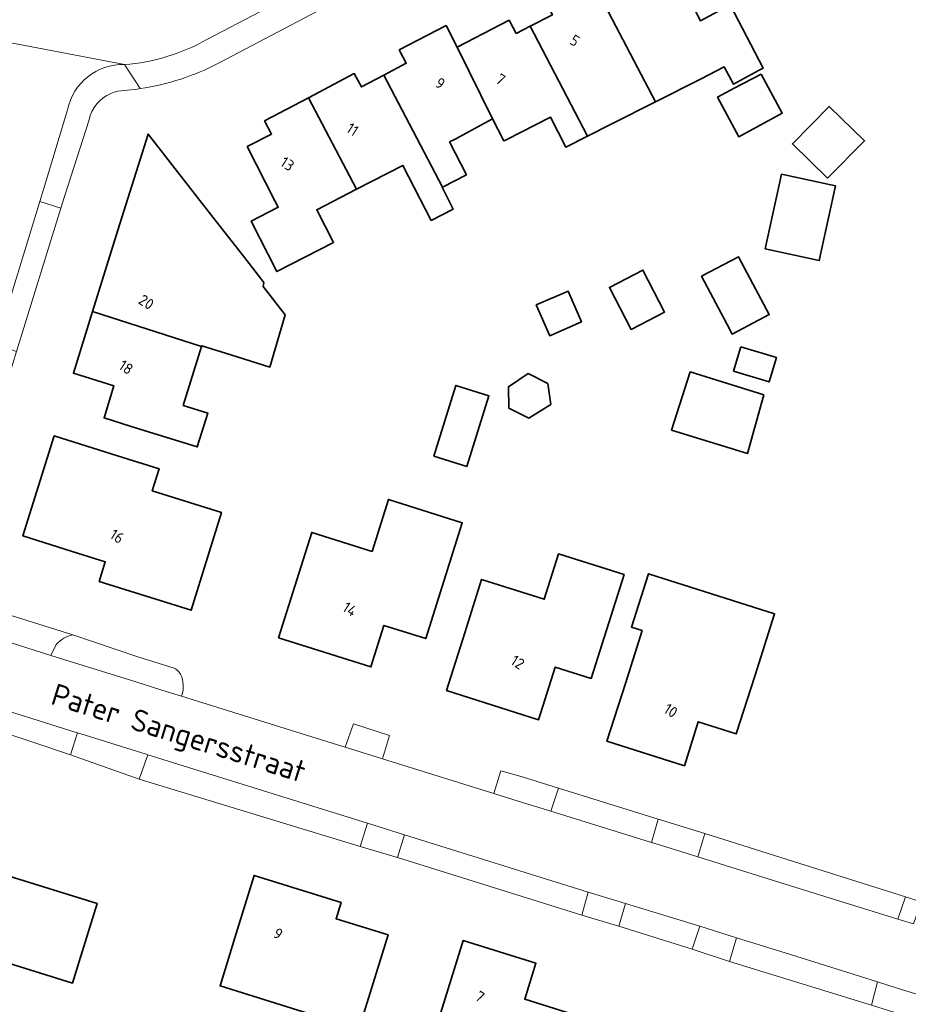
# Model space of a CAD drawing. Extents: x 184422 to 188298, y 343471 to 350189.
# Tile 358 of 513: x 186937 to 187010, y 348600 to 348681. Entities that reach past the tile are written whole.
import ezdxf
from ezdxf.enums import TextEntityAlignment as Align

# ---------------------------------------------------------------- set-up
doc = ezdxf.new("R2010")
doc.units = 0
for name, color, linetype, lineweight in [('B-WA-GR-BEPLANTING_CULTUUR_HEESTERS-GV', 252, 'Continuous', 18), ('B-WA-OG-TERREIN_CULTUURSCHEIDING-GV', 252, 'Continuous', 18), ('B-WA-OG-TERREIN_ERF-GV', 252, 'Continuous', 18), ('B-WA-OG-TOPOGRAFIE-T18', 252, 'Continuous', 18), ('B-WA-VH-ONVERHARD-GV', 252, 'Continuous', 18), ('B-WA-VH-VERHARDING_ASFALT-GV', 252, 'Continuous', 18), ('B-WA-VH-VERHARDING_BETONSTRAATSTEEN-GV', 252, 'Continuous', 18), ('B-WA-VH-VERHARDING_HALFVERHARDING-GV', 252, 'Continuous', 18), ('B-WA-VH-VERHARDING_OPEN-GV', 252, 'Continuous', 18), ('B-WA-VH-VERHARDING_STRAATBAKSTEEN-GV', 252, 'Continuous', 18), ('B-WA-VH-VERHARDING_TEGEL-GV', 252, 'Continuous', 18), ('B-WE-OG-BEBOUWING-GV', 250, 'Continuous', 35), ('B-WE-OG-BEBOUWING-T18', 10, 'Continuous', 18)]:
    doc.layers.add(name, color=color, linetype=linetype, lineweight=lineweight)
doc.styles.add('NLCS-ISO-M1000-T18', font='NLCS-ISO.ttf', dxfattribs={"height": 1.8})
doc.styles.add('NLCS-ISO-M500-T18', font='NLCS-ISO.ttf', dxfattribs={"height": 0.9})

msp = doc.modelspace()

# ---------------------------------------------------------------- linework, layer by layer
at = {"layer": 'B-WA-GR-BEPLANTING_CULTUUR_HEESTERS-GV', "flags": 128}
msp.add_lwpolyline([(186934.538, 348654.263), (186936.241, 348653.657), (186939.9, 348665.467), (186938.169, 348666.002)], close=True, dxfattribs=at)
msp.add_lwpolyline([(186934.538, 348654.263), (186936.241, 348653.657), (186939.9, 348665.467), (186938.169, 348666.002)], close=True, dxfattribs=at)
msp.add_lwpolyline([(186934.538, 348654.263), (186936.241, 348653.657), (186939.9, 348665.467), (186938.169, 348666.002)], close=True, dxfattribs=at)
at = {"layer": 'B-WA-OG-TERREIN_CULTUURSCHEIDING-GV', "flags": 128}
for points in [[(186992.941, 348613.974), (186992.358, 348612.053), (187000, 348609.683), (187008.835, 348606.943), (187009.467, 348608.765)], [(186992.941, 348613.974), (186992.358, 348612.053), (187000, 348609.683), (187008.835, 348606.943), (187009.467, 348608.765)], [(186992.941, 348613.974), (186992.358, 348612.053), (187000, 348609.683), (187008.835, 348606.943), (187009.467, 348608.765)], [(187007.16, 348601.776), (187000, 348604.014), (186995.557, 348605.402), (186994.974, 348603.453), (187006.662, 348599.839)], [(187007.16, 348601.776), (187000, 348604.014), (186995.557, 348605.402), (186994.974, 348603.453), (187006.662, 348599.839)], [(187007.16, 348601.776), (187000, 348604.014), (186995.557, 348605.402), (186994.974, 348603.453), (187006.662, 348599.839)]]:
    msp.add_lwpolyline(points, close=True, dxfattribs=at)
at = {"layer": 'B-WA-OG-TERREIN_ERF-GV', "flags": 128}
for points in [[(186978.924, 348691.048), (186976.145, 348689.624), (186952.94, 348677.419)], [(186978.924, 348691.048), (186976.145, 348689.624), (186952.94, 348677.419)], [(186978.924, 348691.048), (186976.145, 348689.624), (186952.94, 348677.419)], [(186992.065, 348681.888), (186992.579, 348680.889), (186995.028, 348682.198), (186997.76, 348676.994), (186997.421, 348676.812), (186995.3, 348675.674), (186994.535, 348677.086), (186992.589, 348676.085), (186988.88, 348674.219), (186985.289, 348672.412), (186983.281, 348671.379), (186981.505, 348670.466), (186980.224, 348672.957), (186976.584, 348671.084), (186976.397, 348670.988), (186975.458, 348672.797), (186972.369, 348671.137), (186971.919, 348670.905), (186973.309, 348668.204), (186971.332, 348667.187), (186971.304, 348667.173), (186972.225, 348665.382), (186970.407, 348664.447), (186968.075, 348668.981), (186964.253, 348667.015), (186960.983, 348665.333), (186962.371, 348662.635), (186957.701, 348660.234), (186955.566, 348664.385), (186957.812, 348665.539), (186957.538, 348666.073), (186955.251, 348670.52), (186957.252, 348671.549), (186956.677, 348672.636), (186960.31, 348674.552), (186964.067, 348676.534), (186964.663, 348675.431), (186966.507, 348676.41), (186968.351, 348677.39), (186967.774, 348678.483), (186971.636, 348680.492), (186972.556, 348678.72), (186976.827, 348680.922), (186977.406, 348679.839), (186978.545, 348680.426), (186980.392, 348681.379)], [(186992.065, 348681.888), (186992.579, 348680.889), (186995.028, 348682.198), (186997.76, 348676.994), (186997.421, 348676.812), (186995.3, 348675.674), (186994.535, 348677.086), (186992.589, 348676.085), (186988.88, 348674.219), (186985.289, 348672.412), (186983.281, 348671.379), (186981.505, 348670.466), (186980.224, 348672.957), (186976.584, 348671.084), (186976.397, 348670.988), (186975.458, 348672.797), (186972.369, 348671.137), (186971.919, 348670.905), (186973.309, 348668.204), (186971.332, 348667.187), (186971.304, 348667.173), (186972.225, 348665.382), (186970.407, 348664.447), (186968.075, 348668.981), (186964.253, 348667.015), (186960.983, 348665.333), (186962.371, 348662.635), (186957.701, 348660.234), (186955.566, 348664.385), (186957.812, 348665.539), (186957.538, 348666.073), (186955.251, 348670.52), (186957.252, 348671.549), (186956.677, 348672.636), (186960.31, 348674.552), (186964.067, 348676.534), (186964.663, 348675.431), (186966.507, 348676.41), (186968.351, 348677.39), (186967.774, 348678.483), (186971.636, 348680.492), (186972.556, 348678.72), (186976.827, 348680.922), (186977.406, 348679.839), (186978.545, 348680.426), (186980.392, 348681.379)], [(186992.065, 348681.888), (186992.579, 348680.889), (186995.028, 348682.198), (186997.76, 348676.994), (186997.421, 348676.812), (186995.3, 348675.674), (186994.535, 348677.086), (186992.589, 348676.085), (186988.88, 348674.219), (186985.289, 348672.412), (186983.281, 348671.379), (186981.505, 348670.466), (186980.224, 348672.957), (186976.584, 348671.084), (186976.397, 348670.988), (186975.458, 348672.797), (186972.369, 348671.137), (186971.919, 348670.905), (186973.309, 348668.204), (186971.332, 348667.187), (186971.304, 348667.173), (186972.225, 348665.382), (186970.407, 348664.447), (186968.075, 348668.981), (186964.253, 348667.015), (186960.983, 348665.333), (186962.371, 348662.635), (186957.701, 348660.234), (186955.566, 348664.385), (186957.812, 348665.539), (186957.538, 348666.073), (186955.251, 348670.52), (186957.252, 348671.549), (186956.677, 348672.636), (186960.31, 348674.552), (186964.067, 348676.534), (186964.663, 348675.431), (186966.507, 348676.41), (186968.351, 348677.39), (186967.774, 348678.483), (186971.636, 348680.492), (186972.556, 348678.72), (186976.827, 348680.922), (186977.406, 348679.839), (186978.545, 348680.426), (186980.392, 348681.379)], [(186946.419, 348675.294), (186946.172, 348675.258), (186945.926, 348675.227), (186944.585, 348675.084), (186944.298, 348675.009), (186944.145, 348674.953), (186944.021, 348674.907)], [(186946.419, 348675.294), (186946.172, 348675.258), (186945.926, 348675.227), (186944.585, 348675.084), (186944.298, 348675.009), (186944.145, 348674.953), (186944.021, 348674.907)], [(186946.419, 348675.294), (186946.172, 348675.258), (186945.926, 348675.227), (186944.585, 348675.084), (186944.298, 348675.009), (186944.145, 348674.953), (186944.021, 348674.907)], [(186942.219, 348672.729), (186940.194, 348666.416), (186939.9, 348665.467), (186936.241, 348653.657), (186935.351, 348650.698), (186935.599, 348650.624), (186932.163, 348639.628)], [(186942.219, 348672.729), (186940.194, 348666.416), (186939.9, 348665.467), (186936.241, 348653.657), (186935.351, 348650.698), (186935.599, 348650.624), (186932.163, 348639.628)], [(186942.219, 348672.729), (186940.194, 348666.416), (186939.9, 348665.467), (186936.241, 348653.657), (186935.351, 348650.698), (186935.599, 348650.624), (186932.163, 348639.628)], [(186934.812, 348632.237), (186940.882, 348630.333), (186946.164, 348628.545), (186949.241, 348627.593), (186949.343, 348627.529), (186949.44, 348627.456), (186949.53, 348627.375), (186949.612, 348627.286), (186949.687, 348627.191), (186949.753, 348627.09), (186949.81, 348626.984), (186949.858, 348626.873), (186949.896, 348626.759), (186949.924, 348626.642), (186949.942, 348626.523), (186949.95, 348626.403), (186949.974, 348626.215), (186949.98, 348626.026), (186949.97, 348625.837), (186949.943, 348625.651), (186949.839, 348625.29), (186962.699, 348621.281), (186963.323, 348621.086), (186963.994, 348623.02), (186966.981, 348622.063), (186966.407, 348620.122), (186975.558, 348617.277), (186976.145, 348619.154), (186977.813, 348618.668), (186980.897, 348617.709), (186989.099, 348615.172), (186992.941, 348613.974), (187009.467, 348608.765), (187010.772, 348608.354)], [(186934.812, 348632.237), (186940.882, 348630.333), (186946.164, 348628.545), (186949.241, 348627.593), (186949.343, 348627.529), (186949.44, 348627.456), (186949.53, 348627.375), (186949.612, 348627.286), (186949.687, 348627.191), (186949.753, 348627.09), (186949.81, 348626.984), (186949.858, 348626.873), (186949.896, 348626.759), (186949.924, 348626.642), (186949.942, 348626.523), (186949.95, 348626.403), (186949.974, 348626.215), (186949.98, 348626.026), (186949.97, 348625.837), (186949.943, 348625.651), (186949.839, 348625.29), (186962.699, 348621.281), (186963.323, 348621.086), (186963.994, 348623.02), (186966.981, 348622.063), (186966.407, 348620.122), (186975.558, 348617.277), (186976.145, 348619.154), (186977.813, 348618.668), (186980.897, 348617.709), (186989.099, 348615.172), (186992.941, 348613.974), (187009.467, 348608.765), (187010.772, 348608.354)], [(186934.812, 348632.237), (186940.882, 348630.333), (186946.164, 348628.545), (186949.241, 348627.593), (186949.343, 348627.529), (186949.44, 348627.456), (186949.53, 348627.375), (186949.612, 348627.286), (186949.687, 348627.191), (186949.753, 348627.09), (186949.81, 348626.984), (186949.858, 348626.873), (186949.896, 348626.759), (186949.924, 348626.642), (186949.942, 348626.523), (186949.95, 348626.403), (186949.974, 348626.215), (186949.98, 348626.026), (186949.97, 348625.837), (186949.943, 348625.651), (186949.839, 348625.29), (186962.699, 348621.281), (186963.323, 348621.086), (186963.994, 348623.02), (186966.981, 348622.063), (186966.407, 348620.122), (186975.558, 348617.277), (186976.145, 348619.154), (186977.813, 348618.668), (186980.897, 348617.709), (186989.099, 348615.172), (186992.941, 348613.974), (187009.467, 348608.765), (187010.772, 348608.354)], [(187011.194, 348598.413), (187008.147, 348599.384), (187006.662, 348599.839), (186994.974, 348603.453), (186991.904, 348604.448), (186985.852, 348606.345), (186982.823, 348607.258), (186967.618, 348611.994), (186964.557, 348612.91), (186946.358, 348618.455), (186940.68, 348620.454), (186931.194, 348623.628)], [(187011.194, 348598.413), (187008.147, 348599.384), (187006.662, 348599.839), (186994.974, 348603.453), (186991.904, 348604.448), (186985.852, 348606.345), (186982.823, 348607.258), (186967.618, 348611.994), (186964.557, 348612.91), (186946.358, 348618.455), (186940.68, 348620.454), (186931.194, 348623.628)], [(187011.194, 348598.413), (187008.147, 348599.384), (187006.662, 348599.839), (186994.974, 348603.453), (186991.904, 348604.448), (186985.852, 348606.345), (186982.823, 348607.258), (186967.618, 348611.994), (186964.557, 348612.91), (186946.358, 348618.455), (186940.68, 348620.454), (186931.194, 348623.628)]]:
    msp.add_lwpolyline(points, dxfattribs=at)
at = {"layer": 'B-WA-OG-TERREIN_ERF-GV'}
for points in [[(186952.94, 348677.419, -0.084471), (186946.419, 348675.294)], [(186952.94, 348677.419, -0.084471), (186946.419, 348675.294)], [(186952.94, 348677.419, -0.084471), (186946.419, 348675.294)], [(186944.021, 348674.907, 0.24477), (186942.219, 348672.729)], [(186944.021, 348674.907, 0.24477), (186942.219, 348672.729)], [(186944.021, 348674.907, 0.24477), (186942.219, 348672.729)]]:
    msp.add_lwpolyline(points, format="xyb", dxfattribs=at)
at = {"layer": 'B-WA-OG-TERREIN_ERF-GV', "flags": 128}
for points in [[(186951.487, 348654.06), (186949.98, 348649.219), (186952.001, 348648.59), (186951.134, 348645.8), (186945.698, 348647.491), (186943.454, 348648.189), (186944.273, 348650.824), (186940.929, 348651.871), (186942.511, 348656.959), (186944.599, 348663.657), (186947.101, 348671.551), (186952.43, 348664.712), (186954.938, 348661.494), (186956.631, 348659.339), (186956.574, 348659.012), (186958.375, 348656.681), (186957.108, 348652.369), (186953.897, 348653.379), (186951.51, 348654.135)], [(186951.487, 348654.06), (186949.98, 348649.219), (186952.001, 348648.59), (186951.134, 348645.8), (186945.698, 348647.491), (186943.454, 348648.189), (186944.273, 348650.824), (186940.929, 348651.871), (186942.511, 348656.959), (186944.599, 348663.657), (186947.101, 348671.551), (186952.43, 348664.712), (186954.938, 348661.494), (186956.631, 348659.339), (186956.574, 348659.012), (186958.375, 348656.681), (186957.108, 348652.369), (186953.897, 348653.379), (186951.51, 348654.135)], [(186951.487, 348654.06), (186949.98, 348649.219), (186952.001, 348648.59), (186951.134, 348645.8), (186945.698, 348647.491), (186943.454, 348648.189), (186944.273, 348650.824), (186940.929, 348651.871), (186942.511, 348656.959), (186944.599, 348663.657), (186947.101, 348671.551), (186952.43, 348664.712), (186954.938, 348661.494), (186956.631, 348659.339), (186956.574, 348659.012), (186958.375, 348656.681), (186957.108, 348652.369), (186953.897, 348653.379), (186951.51, 348654.135)], [(186998.245, 348656.698), (186995.207, 348655.086), (186994.783, 348655.885), (186992.679, 348659.85), (186995.717, 348661.462), (186996.22, 348660.515)], [(186998.245, 348656.698), (186995.207, 348655.086), (186994.783, 348655.885), (186992.679, 348659.85), (186995.717, 348661.462), (186996.22, 348660.515)], [(186998.245, 348656.698), (186995.207, 348655.086), (186994.783, 348655.885), (186992.679, 348659.85), (186995.717, 348661.462), (186996.22, 348660.515)], [(186987.844, 348660.357), (186989.631, 348656.898), (186986.872, 348655.472), (186985.085, 348658.931)], [(186987.844, 348660.357), (186989.631, 348656.898), (186986.872, 348655.472), (186985.085, 348658.931)], [(186987.844, 348660.357), (186989.631, 348656.898), (186986.872, 348655.472), (186985.085, 348658.931)], [(186982.782, 348656.093), (186980.166, 348654.955), (186979.06, 348657.496), (186981.676, 348658.634)], [(186982.782, 348656.093), (186980.166, 348654.955), (186979.06, 348657.496), (186981.676, 348658.634)], [(186982.782, 348656.093), (186980.166, 348654.955), (186979.06, 348657.496), (186981.676, 348658.634)], [(186952.116, 348637.14), (186950.635, 348632.365), (186943.047, 348634.719), (186943.554, 348636.353), (186940.817, 348637.209), (186936.773, 348638.474), (186939.349, 348646.708), (186944.121, 348645.215), (186947.995, 348644.003), (186947.428, 348642.192), (186953.13, 348640.409)], [(186952.116, 348637.14), (186950.635, 348632.365), (186943.047, 348634.719), (186943.554, 348636.353), (186940.817, 348637.209), (186936.773, 348638.474), (186939.349, 348646.708), (186944.121, 348645.215), (186947.995, 348644.003), (186947.428, 348642.192), (186953.13, 348640.409)], [(186952.116, 348637.14), (186950.635, 348632.365), (186943.047, 348634.719), (186943.554, 348636.353), (186940.817, 348637.209), (186936.773, 348638.474), (186939.349, 348646.708), (186944.121, 348645.215), (186947.995, 348644.003), (186947.428, 348642.192), (186953.13, 348640.409)], [(186966.517, 348631.112), (186965.443, 348627.701), (186957.83, 348630.098), (186959.332, 348634.867), (186960.56, 348638.765), (186965.534, 348637.198), (186966.882, 348641.48), (186972.965, 348639.564), (186969.961, 348630.027)], [(186966.517, 348631.112), (186965.443, 348627.701), (186957.83, 348630.098), (186959.332, 348634.867), (186960.56, 348638.765), (186965.534, 348637.198), (186966.882, 348641.48), (186972.965, 348639.564), (186969.961, 348630.027)], [(186966.517, 348631.112), (186965.443, 348627.701), (186957.83, 348630.098), (186959.332, 348634.867), (186960.56, 348638.765), (186965.534, 348637.198), (186966.882, 348641.48), (186972.965, 348639.564), (186969.961, 348630.027)], [(186974.562, 348634.896), (186979.714, 348633.267), (186980.895, 348637.002), (186986.295, 348635.293), (186983.591, 348626.745), (186980.625, 348627.684), (186979.251, 348623.34), (186971.666, 348625.74), (186973.174, 348630.507)], [(186974.562, 348634.896), (186979.714, 348633.267), (186980.895, 348637.002), (186986.295, 348635.293), (186983.591, 348626.745), (186980.625, 348627.684), (186979.251, 348623.34), (186971.666, 348625.74), (186973.174, 348630.507)], [(186974.562, 348634.896), (186979.714, 348633.267), (186980.895, 348637.002), (186986.295, 348635.293), (186983.591, 348626.745), (186980.625, 348627.684), (186979.251, 348623.34), (186971.666, 348625.74), (186973.174, 348630.507)], [(186992.402, 348623.178), (186991.261, 348619.552), (186984.885, 348621.577), (186986.398, 348626.342), (186987.775, 348630.679), (186986.908, 348630.955), (186988.306, 348635.358), (186998.687, 348632.061), (186997.055, 348626.943), (186995.536, 348622.179)], [(186992.402, 348623.178), (186991.261, 348619.552), (186984.885, 348621.577), (186986.398, 348626.342), (186987.775, 348630.679), (186986.908, 348630.955), (186988.306, 348635.358), (186998.687, 348632.061), (186997.055, 348626.943), (186995.536, 348622.179)], [(186992.402, 348623.178), (186991.261, 348619.552), (186984.885, 348621.577), (186986.398, 348626.342), (186987.775, 348630.679), (186986.908, 348630.955), (186988.306, 348635.358), (186998.687, 348632.061), (186997.055, 348626.943), (186995.536, 348622.179)], [(186934.808, 348613.584), (186934.002, 348610.993), (186935.285, 348610.593), (186942.889, 348608.223), (186941.401, 348603.45), (186940.847, 348601.674), (186931.6, 348604.556), (186930.964, 348602.516), (186923.218, 348604.931), (186923.807, 348606.817), (186923.623, 348606.874), (186925.945, 348614.337), (186926.613, 348614.129), (186926.751, 348614.572), (186928.159, 348619.095), (186935.785, 348616.722)], [(186934.808, 348613.584), (186934.002, 348610.993), (186935.285, 348610.593), (186942.889, 348608.223), (186941.401, 348603.45), (186940.847, 348601.674), (186931.6, 348604.556), (186930.964, 348602.516), (186923.218, 348604.931), (186923.807, 348606.817), (186923.623, 348606.874), (186925.945, 348614.337), (186926.613, 348614.129), (186926.751, 348614.572), (186928.159, 348619.095), (186935.785, 348616.722)], [(186934.808, 348613.584), (186934.002, 348610.993), (186935.285, 348610.593), (186942.889, 348608.223), (186941.401, 348603.45), (186940.847, 348601.674), (186931.6, 348604.556), (186930.964, 348602.516), (186923.218, 348604.931), (186923.807, 348606.817), (186923.623, 348606.874), (186925.945, 348614.337), (186926.613, 348614.129), (186926.751, 348614.572), (186928.159, 348619.095), (186935.785, 348616.722)], [(186953.011, 348601.443), (186954.342, 348605.749), (186955.819, 348610.526), (186962.984, 348608.311), (186962.57, 348606.962), (186966.854, 348605.63), (186965.369, 348600.855), (186964.446, 348597.887), (186959.864, 348599.312)], [(186953.011, 348601.443), (186954.342, 348605.749), (186955.819, 348610.526), (186962.984, 348608.311), (186962.57, 348606.962), (186966.854, 348605.63), (186965.369, 348600.855), (186964.446, 348597.887), (186959.864, 348599.312)], [(186953.011, 348601.443), (186954.342, 348605.749), (186955.819, 348610.526), (186962.984, 348608.311), (186962.57, 348606.962), (186966.854, 348605.63), (186965.369, 348600.855), (186964.446, 348597.887), (186959.864, 348599.312)], [(186973.025, 348605.168), (186979.03, 348603.306), (186978.112, 348600.345), (186983.539, 348598.649), (186982.048, 348593.877), (186981.419, 348591.865), (186977.436, 348593.11), (186977.035, 348591.827), (186969.608, 348594.148), (186971.544, 348600.392)], [(186973.025, 348605.168), (186979.03, 348603.306), (186978.112, 348600.345), (186983.539, 348598.649), (186982.048, 348593.877), (186981.419, 348591.865), (186977.436, 348593.11), (186977.035, 348591.827), (186969.608, 348594.148), (186971.544, 348600.392)], [(186973.025, 348605.168), (186979.03, 348603.306), (186978.112, 348600.345), (186983.539, 348598.649), (186982.048, 348593.877), (186981.419, 348591.865), (186977.436, 348593.11), (186977.035, 348591.827), (186969.608, 348594.148), (186971.544, 348600.392)]]:
    msp.add_lwpolyline(points, close=True, dxfattribs=at)
at = {"layer": 'B-WA-VH-ONVERHARD-GV', "flags": 128}
msp.add_lwpolyline([(186988.561, 348613.249), (186989.099, 348615.172), (186980.897, 348617.709), (186980.263, 348615.825)], close=True, dxfattribs=at)
msp.add_lwpolyline([(186988.561, 348613.249), (186989.099, 348615.172), (186980.897, 348617.709), (186980.263, 348615.825)], close=True, dxfattribs=at)
msp.add_lwpolyline([(186988.561, 348613.249), (186989.099, 348615.172), (186980.897, 348617.709), (186980.263, 348615.825)], close=True, dxfattribs=at)
at = {"layer": 'B-WA-VH-VERHARDING_ASFALT-GV', "flags": 128}
for points in [[(186887.944, 348693.919), (186904.98, 348688.644), (186933.879, 348679.418), (186945.141, 348677.277)], [(186887.944, 348693.919), (186904.98, 348688.644), (186933.879, 348679.418), (186945.141, 348677.277)], [(186887.944, 348693.919), (186904.98, 348688.644), (186933.879, 348679.418), (186945.141, 348677.277)], [(186951.913, 348679.331), (186977.972, 348692.949)], [(186951.913, 348679.331), (186977.972, 348692.949)], [(186951.913, 348679.331), (186977.972, 348692.949)], [(186945.141, 348677.277), (186933.879, 348679.418)], [(186945.141, 348677.277), (186933.879, 348679.418)], [(186945.141, 348677.277), (186933.879, 348679.418)], [(186929.959, 348639.615), (186933.575, 348651.233), (186934.538, 348654.263), (186938.169, 348666.002), (186938.478, 348667.002), (186940.453, 348673.545)], [(186929.959, 348639.615), (186933.575, 348651.233), (186934.538, 348654.263), (186938.169, 348666.002), (186938.478, 348667.002), (186940.453, 348673.545)], [(186929.959, 348639.615), (186933.575, 348651.233), (186934.538, 348654.263), (186938.169, 348666.002), (186938.478, 348667.002), (186940.453, 348673.545)], [(187010.142, 348606.537), (187008.835, 348606.943), (187000, 348609.683), (186992.358, 348612.053), (186989.298, 348613.02), (186988.561, 348613.249), (186980.263, 348615.825), (186977.205, 348616.765), (186975.558, 348617.277), (186966.407, 348620.122), (186963.323, 348621.086), (186962.699, 348621.281), (186949.839, 348625.29), (186948.666, 348625.656), (186945.545, 348626.626), (186939.081, 348628.648), (186935.027, 348629.916)], [(187010.142, 348606.537), (187008.835, 348606.943), (187000, 348609.683), (186992.358, 348612.053), (186989.298, 348613.02), (186988.561, 348613.249), (186980.263, 348615.825), (186977.205, 348616.765), (186975.558, 348617.277), (186966.407, 348620.122), (186963.323, 348621.086), (186962.699, 348621.281), (186949.839, 348625.29), (186948.666, 348625.656), (186945.545, 348626.626), (186939.081, 348628.648), (186935.027, 348629.916)], [(187010.142, 348606.537), (187008.835, 348606.943), (187000, 348609.683), (186992.358, 348612.053), (186989.298, 348613.02), (186988.561, 348613.249), (186980.263, 348615.825), (186977.205, 348616.765), (186975.558, 348617.277), (186966.407, 348620.122), (186963.323, 348621.086), (186962.699, 348621.281), (186949.839, 348625.29), (186948.666, 348625.656), (186945.545, 348626.626), (186939.081, 348628.648), (186935.027, 348629.916)], [(186932.951, 348624.874), (186941.168, 348622.307), (186941.262, 348622.277), (186942.245, 348621.97), (186945.332, 348621.001), (186946.939, 348620.502), (186947.05, 348620.468), (186965.162, 348614.841), (186968.194, 348613.885), (186983.348, 348609.158), (186986.419, 348608.212), (186992.529, 348606.36), (186995.557, 348605.402), (187000, 348604.014), (187007.16, 348601.776), (187008.719, 348601.289), (187011.796, 348600.324)], [(186932.951, 348624.874), (186941.168, 348622.307), (186941.262, 348622.277), (186942.245, 348621.97), (186945.332, 348621.001), (186946.939, 348620.502), (186947.05, 348620.468), (186965.162, 348614.841), (186968.194, 348613.885), (186983.348, 348609.158), (186986.419, 348608.212), (186992.529, 348606.36), (186995.557, 348605.402), (187000, 348604.014), (187007.16, 348601.776), (187008.719, 348601.289), (187011.796, 348600.324)], [(186932.951, 348624.874), (186941.168, 348622.307), (186941.262, 348622.277), (186942.245, 348621.97), (186945.332, 348621.001), (186946.939, 348620.502), (186947.05, 348620.468), (186965.162, 348614.841), (186968.194, 348613.885), (186983.348, 348609.158), (186986.419, 348608.212), (186992.529, 348606.36), (186995.557, 348605.402), (187000, 348604.014), (187007.16, 348601.776), (187008.719, 348601.289), (187011.796, 348600.324)]]:
    msp.add_lwpolyline(points, dxfattribs=at)
at = {"layer": 'B-WA-VH-VERHARDING_ASFALT-GV'}
for points in [[(186945.141, 348677.277, 0.110149), (186951.913, 348679.331)], [(186945.141, 348677.277, 0.110149), (186951.913, 348679.331)], [(186945.141, 348677.277, 0.110149), (186951.913, 348679.331)], [(186940.453, 348673.545, -0.365981), (186945.141, 348677.277)], [(186940.453, 348673.545, -0.365981), (186945.141, 348677.277)], [(186940.453, 348673.545, -0.365981), (186945.141, 348677.277)]]:
    msp.add_lwpolyline(points, format="xyb", dxfattribs=at)
at = {"layer": 'B-WA-VH-VERHARDING_BETONSTRAATSTEEN-GV', "flags": 128}
msp.add_lwpolyline([(187008.835, 348606.943), (187010.142, 348606.537), (187010.772, 348608.354), (187009.467, 348608.765)], close=True, dxfattribs=at)
msp.add_lwpolyline([(187008.835, 348606.943), (187010.142, 348606.537), (187010.772, 348608.354), (187009.467, 348608.765)], close=True, dxfattribs=at)
msp.add_lwpolyline([(187008.835, 348606.943), (187010.142, 348606.537), (187010.772, 348608.354), (187009.467, 348608.765)], close=True, dxfattribs=at)
at = {"layer": 'B-WA-VH-VERHARDING_HALFVERHARDING-GV', "flags": 128}
for points in [[(186935.027, 348629.916), (186939.081, 348628.648), (186939.525, 348629.55), (186939.665, 348629.693), (186939.815, 348629.824), (186939.975, 348629.943), (186940.144, 348630.049), (186940.32, 348630.141), (186940.502, 348630.22), (186940.69, 348630.284), (186940.882, 348630.333), (186934.812, 348632.237)], [(186935.027, 348629.916), (186939.081, 348628.648), (186939.525, 348629.55), (186939.665, 348629.693), (186939.815, 348629.824), (186939.975, 348629.943), (186940.144, 348630.049), (186940.32, 348630.141), (186940.502, 348630.22), (186940.69, 348630.284), (186940.882, 348630.333), (186934.812, 348632.237)], [(186935.027, 348629.916), (186939.081, 348628.648), (186939.525, 348629.55), (186939.665, 348629.693), (186939.815, 348629.824), (186939.975, 348629.943), (186940.144, 348630.049), (186940.32, 348630.141), (186940.502, 348630.22), (186940.69, 348630.284), (186940.882, 348630.333), (186934.812, 348632.237)], [(186931.194, 348623.628), (186940.68, 348620.454), (186941.262, 348622.277), (186941.168, 348622.307), (186932.951, 348624.874)], [(186931.194, 348623.628), (186940.68, 348620.454), (186941.262, 348622.277), (186941.168, 348622.307), (186932.951, 348624.874)], [(186931.194, 348623.628), (186940.68, 348620.454), (186941.262, 348622.277), (186941.168, 348622.307), (186932.951, 348624.874)]]:
    msp.add_lwpolyline(points, dxfattribs=at)
for points in [[(186965.162, 348614.841), (186947.05, 348620.468), (186946.358, 348618.455), (186964.557, 348612.91)], [(186965.162, 348614.841), (186947.05, 348620.468), (186946.358, 348618.455), (186964.557, 348612.91)], [(186965.162, 348614.841), (186947.05, 348620.468), (186946.358, 348618.455), (186964.557, 348612.91)], [(186983.348, 348609.158), (186968.194, 348613.885), (186967.618, 348611.994), (186982.823, 348607.258)], [(186983.348, 348609.158), (186968.194, 348613.885), (186967.618, 348611.994), (186982.823, 348607.258)], [(186983.348, 348609.158), (186968.194, 348613.885), (186967.618, 348611.994), (186982.823, 348607.258)], [(186992.529, 348606.36), (186986.419, 348608.212), (186985.852, 348606.345), (186991.904, 348604.448)], [(186992.529, 348606.36), (186986.419, 348608.212), (186985.852, 348606.345), (186991.904, 348604.448)], [(186992.529, 348606.36), (186986.419, 348608.212), (186985.852, 348606.345), (186991.904, 348604.448)]]:
    msp.add_lwpolyline(points, close=True, dxfattribs=at)
at = {"layer": 'B-WA-VH-VERHARDING_OPEN-GV', "flags": 128}
for points in [[(186946.358, 348618.455), (186947.05, 348620.468), (186946.939, 348620.502), (186945.332, 348621.001), (186942.245, 348621.97), (186941.262, 348622.277), (186940.68, 348620.454)], [(186946.358, 348618.455), (186947.05, 348620.468), (186946.939, 348620.502), (186945.332, 348621.001), (186942.245, 348621.97), (186941.262, 348622.277), (186940.68, 348620.454)], [(186946.358, 348618.455), (186947.05, 348620.468), (186946.939, 348620.502), (186945.332, 348621.001), (186942.245, 348621.97), (186941.262, 348622.277), (186940.68, 348620.454)], [(186976.145, 348619.154), (186975.558, 348617.277), (186977.205, 348616.765), (186980.263, 348615.825), (186980.897, 348617.709), (186977.813, 348618.668)], [(186976.145, 348619.154), (186975.558, 348617.277), (186977.205, 348616.765), (186980.263, 348615.825), (186980.897, 348617.709), (186977.813, 348618.668)], [(186976.145, 348619.154), (186975.558, 348617.277), (186977.205, 348616.765), (186980.263, 348615.825), (186980.897, 348617.709), (186977.813, 348618.668)], [(186967.618, 348611.994), (186968.194, 348613.885), (186965.162, 348614.841), (186964.557, 348612.91)], [(186967.618, 348611.994), (186968.194, 348613.885), (186965.162, 348614.841), (186964.557, 348612.91)], [(186967.618, 348611.994), (186968.194, 348613.885), (186965.162, 348614.841), (186964.557, 348612.91)], [(186989.099, 348615.172), (186988.561, 348613.249), (186989.298, 348613.02), (186992.358, 348612.053), (186992.941, 348613.974)], [(186989.099, 348615.172), (186988.561, 348613.249), (186989.298, 348613.02), (186992.358, 348612.053), (186992.941, 348613.974)], [(186989.099, 348615.172), (186988.561, 348613.249), (186989.298, 348613.02), (186992.358, 348612.053), (186992.941, 348613.974)], [(186982.823, 348607.258), (186985.852, 348606.345), (186986.419, 348608.212), (186983.348, 348609.158)], [(186982.823, 348607.258), (186985.852, 348606.345), (186986.419, 348608.212), (186983.348, 348609.158)], [(186982.823, 348607.258), (186985.852, 348606.345), (186986.419, 348608.212), (186983.348, 348609.158)], [(186994.974, 348603.453), (186995.557, 348605.402), (186992.529, 348606.36), (186991.904, 348604.448)], [(186994.974, 348603.453), (186995.557, 348605.402), (186992.529, 348606.36), (186991.904, 348604.448)], [(186994.974, 348603.453), (186995.557, 348605.402), (186992.529, 348606.36), (186991.904, 348604.448)], [(187011.194, 348598.413), (187011.796, 348600.324), (187008.719, 348601.289), (187007.16, 348601.776), (187006.662, 348599.839), (187008.147, 348599.384)], [(187011.194, 348598.413), (187011.796, 348600.324), (187008.719, 348601.289), (187007.16, 348601.776), (187006.662, 348599.839), (187008.147, 348599.384)], [(187011.194, 348598.413), (187011.796, 348600.324), (187008.719, 348601.289), (187007.16, 348601.776), (187006.662, 348599.839), (187008.147, 348599.384)]]:
    msp.add_lwpolyline(points, close=True, dxfattribs=at)
at = {"layer": 'B-WA-VH-VERHARDING_STRAATBAKSTEEN-GV', "flags": 128}
for points in [[(186977.972, 348692.949), (186951.913, 348679.331)], [(186977.972, 348692.949), (186951.913, 348679.331)], [(186977.972, 348692.949), (186951.913, 348679.331)], [(186952.94, 348677.419), (186976.145, 348689.624), (186978.924, 348691.048)], [(186952.94, 348677.419), (186976.145, 348689.624), (186978.924, 348691.048)], [(186952.94, 348677.419), (186976.145, 348689.624), (186978.924, 348691.048)], [(186944.021, 348674.907), (186944.145, 348674.953), (186944.298, 348675.009), (186944.585, 348675.084), (186945.926, 348675.227), (186946.172, 348675.258), (186946.419, 348675.294), (186945.141, 348677.277)], [(186944.021, 348674.907), (186944.145, 348674.953), (186944.298, 348675.009), (186944.585, 348675.084), (186945.926, 348675.227), (186946.172, 348675.258), (186946.419, 348675.294), (186945.141, 348677.277)], [(186944.021, 348674.907), (186944.145, 348674.953), (186944.298, 348675.009), (186944.585, 348675.084), (186945.926, 348675.227), (186946.172, 348675.258), (186946.419, 348675.294), (186945.141, 348677.277)], [(186945.141, 348677.277), (186946.419, 348675.294)], [(186945.141, 348677.277), (186946.419, 348675.294)], [(186945.141, 348677.277), (186946.419, 348675.294)], [(186940.453, 348673.545), (186938.478, 348667.002), (186938.169, 348666.002), (186939.9, 348665.467), (186940.194, 348666.416), (186942.219, 348672.729)], [(186940.453, 348673.545), (186938.478, 348667.002), (186938.169, 348666.002), (186939.9, 348665.467), (186940.194, 348666.416), (186942.219, 348672.729)], [(186940.453, 348673.545), (186938.478, 348667.002), (186938.169, 348666.002), (186939.9, 348665.467), (186940.194, 348666.416), (186942.219, 348672.729)]]:
    msp.add_lwpolyline(points, dxfattribs=at)
at = {"layer": 'B-WA-VH-VERHARDING_STRAATBAKSTEEN-GV'}
for points in [[(186951.913, 348679.331, -0.110149), (186945.141, 348677.277)], [(186951.913, 348679.331, -0.110149), (186945.141, 348677.277)], [(186951.913, 348679.331, -0.110149), (186945.141, 348677.277)], [(186945.141, 348677.277, 0.365981), (186940.453, 348673.545)], [(186945.141, 348677.277, 0.365981), (186940.453, 348673.545)], [(186945.141, 348677.277, 0.365981), (186940.453, 348673.545)], [(186946.419, 348675.294, 0.084471), (186952.94, 348677.419)], [(186946.419, 348675.294, 0.084471), (186952.94, 348677.419)], [(186946.419, 348675.294, 0.084471), (186952.94, 348677.419)], [(186942.219, 348672.729, -0.24477), (186944.021, 348674.907)], [(186942.219, 348672.729, -0.24477), (186944.021, 348674.907)], [(186942.219, 348672.729, -0.24477), (186944.021, 348674.907)]]:
    msp.add_lwpolyline(points, format="xyb", dxfattribs=at)
at = {"layer": 'B-WA-VH-VERHARDING_TEGEL-GV', "flags": 128}
for points in [[(186949.839, 348625.29), (186949.943, 348625.651), (186949.97, 348625.837), (186949.98, 348626.026), (186949.974, 348626.215), (186949.95, 348626.403), (186949.942, 348626.523), (186949.924, 348626.642), (186949.896, 348626.759), (186949.858, 348626.873), (186949.81, 348626.984), (186949.753, 348627.09), (186949.687, 348627.191), (186949.612, 348627.286), (186949.53, 348627.375), (186949.44, 348627.456), (186949.343, 348627.529), (186949.241, 348627.593), (186946.164, 348628.545), (186940.882, 348630.333), (186940.69, 348630.284), (186940.502, 348630.22), (186940.32, 348630.141), (186940.144, 348630.049), (186939.975, 348629.943), (186939.815, 348629.824), (186939.665, 348629.693), (186939.525, 348629.55), (186939.081, 348628.648), (186945.545, 348626.626), (186948.666, 348625.656)], [(186949.839, 348625.29), (186949.943, 348625.651), (186949.97, 348625.837), (186949.98, 348626.026), (186949.974, 348626.215), (186949.95, 348626.403), (186949.942, 348626.523), (186949.924, 348626.642), (186949.896, 348626.759), (186949.858, 348626.873), (186949.81, 348626.984), (186949.753, 348627.09), (186949.687, 348627.191), (186949.612, 348627.286), (186949.53, 348627.375), (186949.44, 348627.456), (186949.343, 348627.529), (186949.241, 348627.593), (186946.164, 348628.545), (186940.882, 348630.333), (186940.69, 348630.284), (186940.502, 348630.22), (186940.32, 348630.141), (186940.144, 348630.049), (186939.975, 348629.943), (186939.815, 348629.824), (186939.665, 348629.693), (186939.525, 348629.55), (186939.081, 348628.648), (186945.545, 348626.626), (186948.666, 348625.656)], [(186949.839, 348625.29), (186949.943, 348625.651), (186949.97, 348625.837), (186949.98, 348626.026), (186949.974, 348626.215), (186949.95, 348626.403), (186949.942, 348626.523), (186949.924, 348626.642), (186949.896, 348626.759), (186949.858, 348626.873), (186949.81, 348626.984), (186949.753, 348627.09), (186949.687, 348627.191), (186949.612, 348627.286), (186949.53, 348627.375), (186949.44, 348627.456), (186949.343, 348627.529), (186949.241, 348627.593), (186946.164, 348628.545), (186940.882, 348630.333), (186940.69, 348630.284), (186940.502, 348630.22), (186940.32, 348630.141), (186940.144, 348630.049), (186939.975, 348629.943), (186939.815, 348629.824), (186939.665, 348629.693), (186939.525, 348629.55), (186939.081, 348628.648), (186945.545, 348626.626), (186948.666, 348625.656)], [(186966.407, 348620.122), (186966.981, 348622.063), (186963.994, 348623.02), (186963.323, 348621.086)], [(186966.407, 348620.122), (186966.981, 348622.063), (186963.994, 348623.02), (186963.323, 348621.086)], [(186966.407, 348620.122), (186966.981, 348622.063), (186963.994, 348623.02), (186963.323, 348621.086)]]:
    msp.add_lwpolyline(points, close=True, dxfattribs=at)
at = {"layer": 'B-WE-OG-BEBOUWING-GV', "flags": 128}
for points in [[(186983.524, 348684.451), (186988.88, 348674.219), (186992.589, 348676.085), (186994.535, 348677.086), (186995.3, 348675.674), (186997.421, 348676.812), (186997.76, 348676.994), (186995.028, 348682.198), (186992.579, 348680.889), (186992.065, 348681.888), (186989.778, 348686.334), (186987.791, 348685.312), (186987.223, 348686.398)], [(186983.524, 348684.451), (186988.88, 348674.219), (186992.589, 348676.085), (186994.535, 348677.086), (186995.3, 348675.674), (186997.421, 348676.812), (186997.76, 348676.994), (186995.028, 348682.198), (186992.579, 348680.889), (186992.065, 348681.888), (186989.778, 348686.334), (186987.791, 348685.312), (186987.223, 348686.398)], [(186983.524, 348684.451), (186988.88, 348674.219), (186992.589, 348676.085), (186994.535, 348677.086), (186995.3, 348675.674), (186997.421, 348676.812), (186997.76, 348676.994), (186995.028, 348682.198), (186992.579, 348680.889), (186992.065, 348681.888), (186989.778, 348686.334), (186987.791, 348685.312), (186987.223, 348686.398)], [(186983.281, 348671.379), (186985.289, 348672.412), (186988.88, 348674.219), (186983.524, 348684.451), (186979.814, 348682.499), (186980.392, 348681.379), (186978.545, 348680.426)], [(186983.281, 348671.379), (186985.289, 348672.412), (186988.88, 348674.219), (186983.524, 348684.451), (186979.814, 348682.499), (186980.392, 348681.379), (186978.545, 348680.426)], [(186983.281, 348671.379), (186985.289, 348672.412), (186988.88, 348674.219), (186983.524, 348684.451), (186979.814, 348682.499), (186980.392, 348681.379), (186978.545, 348680.426)], [(186972.556, 348678.72), (186971.636, 348680.492), (186967.774, 348678.483), (186968.351, 348677.39), (186966.507, 348676.41), (186971.332, 348667.187), (186973.309, 348668.204), (186971.919, 348670.905), (186972.369, 348671.137), (186975.458, 348672.797)], [(186972.556, 348678.72), (186971.636, 348680.492), (186967.774, 348678.483), (186968.351, 348677.39), (186966.507, 348676.41), (186971.332, 348667.187), (186973.309, 348668.204), (186971.919, 348670.905), (186972.369, 348671.137), (186975.458, 348672.797)], [(186972.556, 348678.72), (186971.636, 348680.492), (186967.774, 348678.483), (186968.351, 348677.39), (186966.507, 348676.41), (186971.332, 348667.187), (186973.309, 348668.204), (186971.919, 348670.905), (186972.369, 348671.137), (186975.458, 348672.797)], [(186976.584, 348671.084), (186980.224, 348672.957), (186981.505, 348670.466), (186983.281, 348671.379), (186978.545, 348680.426), (186977.406, 348679.839), (186976.827, 348680.922), (186972.556, 348678.72), (186975.458, 348672.797), (186976.397, 348670.988)], [(186976.584, 348671.084), (186980.224, 348672.957), (186981.505, 348670.466), (186983.281, 348671.379), (186978.545, 348680.426), (186977.406, 348679.839), (186976.827, 348680.922), (186972.556, 348678.72), (186975.458, 348672.797), (186976.397, 348670.988)], [(186976.584, 348671.084), (186980.224, 348672.957), (186981.505, 348670.466), (186983.281, 348671.379), (186978.545, 348680.426), (186977.406, 348679.839), (186976.827, 348680.922), (186972.556, 348678.72), (186975.458, 348672.797), (186976.397, 348670.988)], [(186964.253, 348667.015), (186968.075, 348668.981), (186970.407, 348664.447), (186972.225, 348665.382), (186971.304, 348667.173), (186971.332, 348667.187), (186966.507, 348676.41), (186964.663, 348675.431), (186964.067, 348676.534), (186960.31, 348674.552)], [(186964.253, 348667.015), (186968.075, 348668.981), (186970.407, 348664.447), (186972.225, 348665.382), (186971.304, 348667.173), (186971.332, 348667.187), (186966.507, 348676.41), (186964.663, 348675.431), (186964.067, 348676.534), (186960.31, 348674.552)], [(186964.253, 348667.015), (186968.075, 348668.981), (186970.407, 348664.447), (186972.225, 348665.382), (186971.304, 348667.173), (186971.332, 348667.187), (186966.507, 348676.41), (186964.663, 348675.431), (186964.067, 348676.534), (186960.31, 348674.552)], [(186997.591, 348676.494), (186995.426, 348675.37), (186993.99, 348674.6), (186995.734, 348671.34), (186999.319, 348673.264)], [(186997.591, 348676.494), (186995.426, 348675.37), (186993.99, 348674.6), (186995.734, 348671.34), (186999.319, 348673.264)], [(186997.591, 348676.494), (186995.426, 348675.37), (186993.99, 348674.6), (186995.734, 348671.34), (186999.319, 348673.264)], [(186964.253, 348667.015), (186960.31, 348674.552), (186956.677, 348672.636), (186957.252, 348671.549), (186955.251, 348670.52), (186957.538, 348666.073), (186957.812, 348665.539), (186955.566, 348664.385), (186957.701, 348660.234), (186962.371, 348662.635), (186960.983, 348665.333)], [(186964.253, 348667.015), (186960.31, 348674.552), (186956.677, 348672.636), (186957.252, 348671.549), (186955.251, 348670.52), (186957.538, 348666.073), (186957.812, 348665.539), (186955.566, 348664.385), (186957.701, 348660.234), (186962.371, 348662.635), (186960.983, 348665.333)], [(186964.253, 348667.015), (186960.31, 348674.552), (186956.677, 348672.636), (186957.252, 348671.549), (186955.251, 348670.52), (186957.538, 348666.073), (186957.812, 348665.539), (186955.566, 348664.385), (186957.701, 348660.234), (186962.371, 348662.635), (186960.983, 348665.333)], [(187003.045, 348667.938), (187006.103, 348670.999), (187003.174, 348673.834), (187000.158, 348670.75)], [(187003.045, 348667.938), (187006.103, 348670.999), (187003.174, 348673.834), (187000.158, 348670.75)], [(187003.045, 348667.938), (187006.103, 348670.999), (187003.174, 348673.834), (187000.158, 348670.75)], [(186942.511, 348656.959), (186951.487, 348654.06), (186951.51, 348654.135), (186953.897, 348653.379), (186957.108, 348652.369), (186958.375, 348656.681), (186956.574, 348659.012), (186956.631, 348659.339), (186954.938, 348661.494), (186952.43, 348664.712), (186947.101, 348671.551), (186944.599, 348663.657)], [(186942.511, 348656.959), (186951.487, 348654.06), (186951.51, 348654.135), (186953.897, 348653.379), (186957.108, 348652.369), (186958.375, 348656.681), (186956.574, 348659.012), (186956.631, 348659.339), (186954.938, 348661.494), (186952.43, 348664.712), (186947.101, 348671.551), (186944.599, 348663.657)], [(186942.511, 348656.959), (186951.487, 348654.06), (186951.51, 348654.135), (186953.897, 348653.379), (186957.108, 348652.369), (186958.375, 348656.681), (186956.574, 348659.012), (186956.631, 348659.339), (186954.938, 348661.494), (186952.43, 348664.712), (186947.101, 348671.551), (186944.599, 348663.657)], [(186997.927, 348662.106), (187002.372, 348661.137), (187003.711, 348667.284), (186999.266, 348668.253)], [(186997.927, 348662.106), (187002.372, 348661.137), (187003.711, 348667.284), (186999.266, 348668.253)], [(186997.927, 348662.106), (187002.372, 348661.137), (187003.711, 348667.284), (186999.266, 348668.253)], [(186994.783, 348655.885), (186995.207, 348655.086), (186998.245, 348656.698), (186996.22, 348660.515), (186995.717, 348661.462), (186992.679, 348659.85)], [(186994.783, 348655.885), (186995.207, 348655.086), (186998.245, 348656.698), (186996.22, 348660.515), (186995.717, 348661.462), (186992.679, 348659.85)], [(186994.783, 348655.885), (186995.207, 348655.086), (186998.245, 348656.698), (186996.22, 348660.515), (186995.717, 348661.462), (186992.679, 348659.85)], [(186986.872, 348655.472), (186989.631, 348656.898), (186987.844, 348660.357), (186985.085, 348658.931)], [(186986.872, 348655.472), (186989.631, 348656.898), (186987.844, 348660.357), (186985.085, 348658.931)], [(186986.872, 348655.472), (186989.631, 348656.898), (186987.844, 348660.357), (186985.085, 348658.931)], [(186979.06, 348657.496), (186980.166, 348654.955), (186982.782, 348656.093), (186981.676, 348658.634)], [(186979.06, 348657.496), (186980.166, 348654.955), (186982.782, 348656.093), (186981.676, 348658.634)], [(186979.06, 348657.496), (186980.166, 348654.955), (186982.782, 348656.093), (186981.676, 348658.634)], [(186951.487, 348654.06), (186942.511, 348656.959), (186940.929, 348651.871), (186944.273, 348650.824), (186943.454, 348648.189), (186945.698, 348647.491), (186951.134, 348645.8), (186952.001, 348648.59), (186949.98, 348649.219)], [(186951.487, 348654.06), (186942.511, 348656.959), (186940.929, 348651.871), (186944.273, 348650.824), (186943.454, 348648.189), (186945.698, 348647.491), (186951.134, 348645.8), (186952.001, 348648.59), (186949.98, 348649.219)], [(186951.487, 348654.06), (186942.511, 348656.959), (186940.929, 348651.871), (186944.273, 348650.824), (186943.454, 348648.189), (186945.698, 348647.491), (186951.134, 348645.8), (186952.001, 348648.59), (186949.98, 348649.219)], [(186995.912, 348654.036), (186995.312, 348652.041), (186998.242, 348651.161), (186998.841, 348653.156)], [(186995.912, 348654.036), (186995.312, 348652.041), (186998.242, 348651.161), (186998.841, 348653.156)], [(186995.912, 348654.036), (186995.312, 348652.041), (186998.242, 348651.161), (186998.841, 348653.156)], [(186978.39, 348651.858), (186976.777, 348650.76), (186976.809, 348648.981), (186978.448, 348648.173), (186980.249, 348649.301), (186980.008, 348651.016)], [(186978.39, 348651.858), (186976.777, 348650.76), (186976.809, 348648.981), (186978.448, 348648.173), (186980.249, 348649.301), (186980.008, 348651.016)], [(186978.39, 348651.858), (186976.777, 348650.76), (186976.809, 348648.981), (186978.448, 348648.173), (186980.249, 348649.301), (186980.008, 348651.016)], [(186997.808, 348650.102), (186991.751, 348651.98), (186990.203, 348647.191), (186996.449, 348645.258)], [(186997.808, 348650.102), (186991.751, 348651.98), (186990.203, 348647.191), (186996.449, 348645.258)], [(186997.808, 348650.102), (186991.751, 348651.98), (186990.203, 348647.191), (186996.449, 348645.258)], [(186970.616, 348645.048), (186973.335, 348644.195), (186975.161, 348650.012), (186972.441, 348650.866)], [(186970.616, 348645.048), (186973.335, 348644.195), (186975.161, 348650.012), (186972.441, 348650.866)], [(186970.616, 348645.048), (186973.335, 348644.195), (186975.161, 348650.012), (186972.441, 348650.866)], [(186943.047, 348634.719), (186950.635, 348632.365), (186952.116, 348637.14), (186953.13, 348640.409), (186947.428, 348642.192), (186947.995, 348644.003), (186944.121, 348645.215), (186939.349, 348646.708), (186936.773, 348638.474), (186940.817, 348637.209), (186943.554, 348636.353)], [(186943.047, 348634.719), (186950.635, 348632.365), (186952.116, 348637.14), (186953.13, 348640.409), (186947.428, 348642.192), (186947.995, 348644.003), (186944.121, 348645.215), (186939.349, 348646.708), (186936.773, 348638.474), (186940.817, 348637.209), (186943.554, 348636.353)], [(186943.047, 348634.719), (186950.635, 348632.365), (186952.116, 348637.14), (186953.13, 348640.409), (186947.428, 348642.192), (186947.995, 348644.003), (186944.121, 348645.215), (186939.349, 348646.708), (186936.773, 348638.474), (186940.817, 348637.209), (186943.554, 348636.353)], [(186957.83, 348630.098), (186965.443, 348627.701), (186966.517, 348631.112), (186969.961, 348630.027), (186972.965, 348639.564), (186966.882, 348641.48), (186965.534, 348637.198), (186960.56, 348638.765), (186959.332, 348634.867)], [(186957.83, 348630.098), (186965.443, 348627.701), (186966.517, 348631.112), (186969.961, 348630.027), (186972.965, 348639.564), (186966.882, 348641.48), (186965.534, 348637.198), (186960.56, 348638.765), (186959.332, 348634.867)], [(186957.83, 348630.098), (186965.443, 348627.701), (186966.517, 348631.112), (186969.961, 348630.027), (186972.965, 348639.564), (186966.882, 348641.48), (186965.534, 348637.198), (186960.56, 348638.765), (186959.332, 348634.867)], [(186973.174, 348630.507), (186971.666, 348625.74), (186979.251, 348623.34), (186980.625, 348627.684), (186983.591, 348626.745), (186986.295, 348635.293), (186980.895, 348637.002), (186979.714, 348633.267), (186974.562, 348634.896)], [(186973.174, 348630.507), (186971.666, 348625.74), (186979.251, 348623.34), (186980.625, 348627.684), (186983.591, 348626.745), (186986.295, 348635.293), (186980.895, 348637.002), (186979.714, 348633.267), (186974.562, 348634.896)], [(186973.174, 348630.507), (186971.666, 348625.74), (186979.251, 348623.34), (186980.625, 348627.684), (186983.591, 348626.745), (186986.295, 348635.293), (186980.895, 348637.002), (186979.714, 348633.267), (186974.562, 348634.896)], [(186991.261, 348619.552), (186992.402, 348623.178), (186995.536, 348622.179), (186997.055, 348626.943), (186998.687, 348632.061), (186988.306, 348635.358), (186986.908, 348630.955), (186987.775, 348630.679), (186986.398, 348626.342), (186984.885, 348621.577)], [(186991.261, 348619.552), (186992.402, 348623.178), (186995.536, 348622.179), (186997.055, 348626.943), (186998.687, 348632.061), (186988.306, 348635.358), (186986.908, 348630.955), (186987.775, 348630.679), (186986.398, 348626.342), (186984.885, 348621.577)], [(186991.261, 348619.552), (186992.402, 348623.178), (186995.536, 348622.179), (186997.055, 348626.943), (186998.687, 348632.061), (186988.306, 348635.358), (186986.908, 348630.955), (186987.775, 348630.679), (186986.398, 348626.342), (186984.885, 348621.577)], [(186935.285, 348610.593), (186934.002, 348610.993), (186934.808, 348613.584), (186935.785, 348616.722), (186928.159, 348619.095), (186926.751, 348614.572), (186926.613, 348614.129), (186925.945, 348614.337), (186923.623, 348606.874), (186923.807, 348606.817), (186923.218, 348604.931), (186930.964, 348602.516), (186931.6, 348604.556), (186940.847, 348601.674), (186941.401, 348603.45), (186942.889, 348608.223)], [(186935.285, 348610.593), (186934.002, 348610.993), (186934.808, 348613.584), (186935.785, 348616.722), (186928.159, 348619.095), (186926.751, 348614.572), (186926.613, 348614.129), (186925.945, 348614.337), (186923.623, 348606.874), (186923.807, 348606.817), (186923.218, 348604.931), (186930.964, 348602.516), (186931.6, 348604.556), (186940.847, 348601.674), (186941.401, 348603.45), (186942.889, 348608.223)], [(186935.285, 348610.593), (186934.002, 348610.993), (186934.808, 348613.584), (186935.785, 348616.722), (186928.159, 348619.095), (186926.751, 348614.572), (186926.613, 348614.129), (186925.945, 348614.337), (186923.623, 348606.874), (186923.807, 348606.817), (186923.218, 348604.931), (186930.964, 348602.516), (186931.6, 348604.556), (186940.847, 348601.674), (186941.401, 348603.45), (186942.889, 348608.223)], [(186959.864, 348599.312), (186964.446, 348597.887), (186965.369, 348600.855), (186966.854, 348605.63), (186962.57, 348606.962), (186962.984, 348608.311), (186955.819, 348610.526), (186954.342, 348605.749), (186953.011, 348601.443)], [(186959.864, 348599.312), (186964.446, 348597.887), (186965.369, 348600.855), (186966.854, 348605.63), (186962.57, 348606.962), (186962.984, 348608.311), (186955.819, 348610.526), (186954.342, 348605.749), (186953.011, 348601.443)], [(186959.864, 348599.312), (186964.446, 348597.887), (186965.369, 348600.855), (186966.854, 348605.63), (186962.57, 348606.962), (186962.984, 348608.311), (186955.819, 348610.526), (186954.342, 348605.749), (186953.011, 348601.443)], [(186971.544, 348600.392), (186969.608, 348594.148), (186977.035, 348591.827), (186977.436, 348593.11), (186981.419, 348591.865), (186982.048, 348593.877), (186983.539, 348598.649), (186978.112, 348600.345), (186979.03, 348603.306), (186973.025, 348605.168)], [(186971.544, 348600.392), (186969.608, 348594.148), (186977.035, 348591.827), (186977.436, 348593.11), (186981.419, 348591.865), (186982.048, 348593.877), (186983.539, 348598.649), (186978.112, 348600.345), (186979.03, 348603.306), (186973.025, 348605.168)], [(186971.544, 348600.392), (186969.608, 348594.148), (186977.035, 348591.827), (186977.436, 348593.11), (186981.419, 348591.865), (186982.048, 348593.877), (186983.539, 348598.649), (186978.112, 348600.345), (186979.03, 348603.306), (186973.025, 348605.168)]]:
    msp.add_lwpolyline(points, close=True, dxfattribs=at)

# ---------------------------------------------------------------- texts
at = {"layer": 'B-WA-OG-TOPOGRAFIE-T18', "style": 'NLCS-ISO-M1000-T18'}
msp.add_text('Pater Sangersstraat', height=1.8, rotation=342.6, dxfattribs=at).set_placement((186949.529, 348622.005), align=Align.MIDDLE)
msp.add_text('Pater Sangersstraat', height=1.8, rotation=342.6, dxfattribs=at).set_placement((186949.529, 348622.005), align=Align.MIDDLE)
msp.add_text('Pater Sangersstraat', height=1.8, rotation=342.6, dxfattribs=at).set_placement((186949.529, 348622.005), align=Align.MIDDLE)
at = {"layer": 'B-WE-OG-BEBOUWING-T18', "style": 'NLCS-ISO-M500-T18'}
for s, p in [('5', (186982.235, 348679.253)), ('5', (186982.235, 348679.253)), ('5', (186982.235, 348679.253)), ('7', (186976.122, 348676.058)), ('7', (186976.122, 348676.058)), ('7', (186976.122, 348676.058)), ('9', (186971.149, 348675.73)), ('9', (186971.149, 348675.73)), ('9', (186971.149, 348675.73)), ('11', (186963.925, 348671.936)), ('11', (186963.925, 348671.936)), ('11', (186963.925, 348671.936)), ('13', (186958.556, 348669.105)), ('13', (186958.556, 348669.105)), ('13', (186958.556, 348669.105)), ('20', (186946.938, 348657.726)), ('20', (186946.938, 348657.726)), ('20', (186946.938, 348657.726)), ('18', (186945.27, 348652.361)), ('18', (186945.27, 348652.361)), ('18', (186945.27, 348652.361)), ('16', (186944.523, 348638.449)), ('16', (186944.523, 348638.449)), ('16', (186944.523, 348638.449)), ('14', (186963.699, 348632.444)), ('14', (186963.699, 348632.444)), ('14', (186963.699, 348632.444)), ('12', (186977.526, 348628.081)), ('12', (186977.526, 348628.081)), ('12', (186977.526, 348628.081)), ('10', (186990.144, 348624.104)), ('10', (186990.144, 348624.104)), ('10', (186990.144, 348624.104)), ('9', (186957.788, 348605.73)), ('9', (186957.788, 348605.73)), ('9', (186957.788, 348605.73)), ('7', (186974.411, 348600.55)), ('7', (186974.411, 348600.55)), ('7', (186974.411, 348600.55))]:
    msp.add_text(s, height=0.9, rotation=327.1, dxfattribs=at).set_placement(p, align=Align.MIDDLE)

doc.saveas('drawing.dxf')
